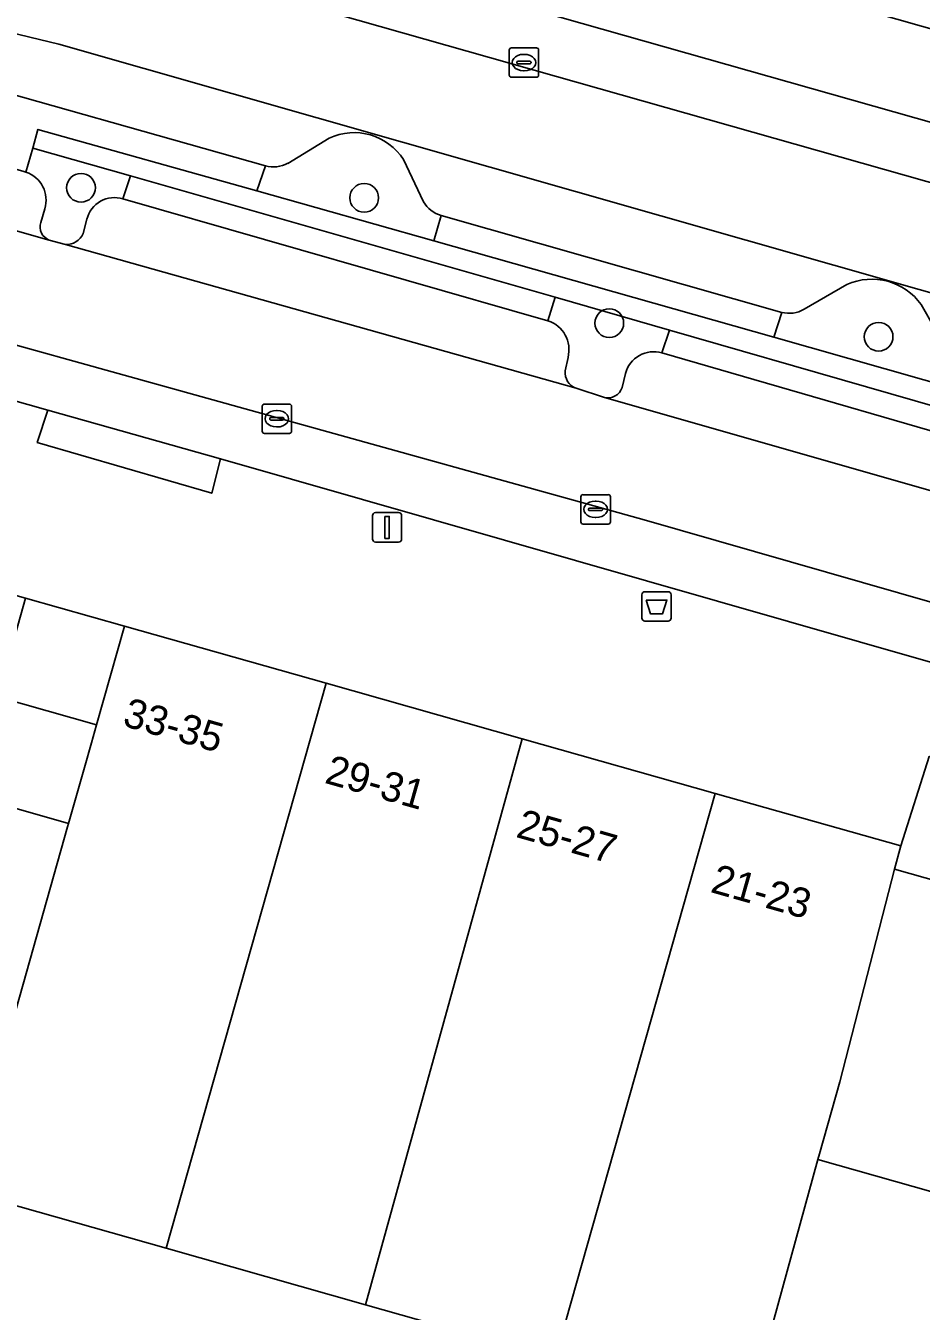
# Model space of a CAD drawing. Extents: x 158086 to 159499, y 382904 to 383981.
# Drawn here: x 158835.7 to 158866.21, y 383257.98 to 383301.76 of the extents above; entities that cross this region are included whole.
import ezdxf

# ---------------------------------------------------------------- set-up
doc = ezdxf.new("R2010")
doc.units = 0
for name, color, linetype in [('IMGEO_Afvalbak', 7, 'Continuous'), ('IMGEO_Berm_groen', 7, 'Continuous'), ('IMGEO_Boom', 7, 'Continuous'), ('IMGEO_Erf', 7, 'Continuous'), ('IMGEO_Groenvoorziening', 7, 'Continuous'), ('IMGEO_Haag', 7, 'Continuous'), ('IMGEO_Kolk', 7, 'Continuous'), ('IMGEO_Lichtmast', 7, 'Continuous'), ('IMGEO_Pand', 7, 'Continuous'), ('IMGEO_Pand_nummerreeks', 7, 'Continuous'), ('IMGEO_Pand_overbouw', 7, 'Continuous'), ('IMGEO_Parkeervlak_open', 7, 'Continuous'), ('IMGEO_Rijbaan_lokaal_gesloten', 7, 'Continuous'), ('IMGEO_Voetpad_open', 7, 'Continuous')]:
    doc.layers.add(name, color=color, linetype=linetype)

msp = doc.modelspace()

# ---------------------------------------------------------------- linework, layer by layer
at = {"layer": 'IMGEO_Afvalbak'}
for p, q in [((158856.697, 383281.584), (158856.697, 383282.384)), ((158856.697, 383282.384), (158856.697, 383281.584)), ((158856.797, 383282.484), (158857.587, 383282.484)), ((158857.587, 383282.484), (158856.797, 383282.484)), ((158857.687, 383282.384), (158857.687, 383281.584)), ((158857.687, 383281.584), (158857.687, 383282.384)), ((158857.587, 383281.484), (158856.797, 383281.484)), ((158856.797, 383281.484), (158857.587, 383281.484))]:
    msp.add_line(p, q, dxfattribs=at)
msp.add_lwpolyline([(158856.84, 383282.198), (158857.544, 383282.198), (158857.395, 383281.728), (158856.989, 383281.728), (158856.84, 383282.198)], dxfattribs=at)
for centre, start, end in [((158856.797, 383282.384), 90, 180), ((158856.797, 383282.384), 90, 180), ((158857.587, 383282.384), 0, 90), ((158857.587, 383282.384), 360, 90), ((158856.797, 383281.584), 180, 270), ((158856.797, 383281.584), 180, 270), ((158857.587, 383281.584), 270, 0), ((158857.587, 383281.584), 270, 0)]:
    msp.add_arc(centre, 0.1, start, end, dxfattribs=at)
at = {"layer": 'IMGEO_Berm_groen'}
for points in [[(158846.04, 383297.931), (158844.63, 383297.075)], [(158839.018, 383295.864), (158839.273, 383296.647), (158835.944, 383297.597), (158835.712, 383296.773)], [(158849.257, 383295.767), (158848.578, 383297.202)], [(158843.872, 383296.991), (158843.577, 383296.14), (158849.603, 383294.44), (158849.853, 383295.297)], [(158836.353, 383295.524), (158836.221, 383295.055)], [(158837.658, 383294.68), (158837.786, 383295.17)], [(158836.507, 383294.463), (158837.062, 383294.307)], [(158863.678, 383292.945), (158862.225, 383292.103)], [(158857.373, 383290.622), (158857.636, 383291.388), (158853.736, 383292.52), (158853.493, 383291.716)], [(158861.455, 383292), (158861.185, 383291.15), (158867.535, 383289.35), (158867.749, 383290.211)], [(158867.138, 383290.633), (158866.211, 383292.262)], [(158854.177, 383290.465), (158854.08, 383290.01)], [(158856.019, 383289.438), (158856.135, 383289.919)], [(158854.45, 383289.413), (158855.415, 383289.099)]]:
    msp.add_lwpolyline(points, dxfattribs=at)
for centre, radius, start, end in [((158846.89, 383296.109), 2.011, 32.9249, 115.0234), ((158835.4, 383295.824), 0.999, 342.5363, 71.7985), ((158844.148, 383297.96), 1.007, 254.0771, 298.5701), ((158838.729, 383294.937), 0.971, 72.6713, 166.1149), ((158850.144, 383296.279), 1.024, 209.9941, 253.4879), ((158836.659, 383294.902), 0.464, 160.7104, 250.8607), ((158837.077, 383294.945), 0.638, 268.6082, 335.4717), ((158864.527, 383291.057), 2.071, 35.5996, 114.2196), ((158861.711, 383293.016), 1.048, 255.8563, 299.3817), ((158853.166, 383290.725), 1.044, 345.6083, 71.728), ((158857.098, 383289.665), 0.995, 73.9385, 165.2418), ((158854.65, 383289.95), 0.573, 174.014, 249.5644), ((158855.531, 383289.601), 0.515, 257.0278, 341.5796)]:
    msp.add_arc(centre, radius, start, end, dxfattribs=at)
at = {"layer": 'IMGEO_Boom'}
for centre in [(158837.588, 383296.243), (158847.235, 383295.9), (158855.583, 383291.633), (158864.758, 383291.168)]:
    msp.add_circle(centre, 0.489, dxfattribs=at)
at = {"layer": 'IMGEO_Erf'}
for points in [[(158830.055, 383312.009), (158909.214, 383289.555)], [(158853.742, 383256.373), (158847.28, 383258.201), (158840.492, 383260.121), (158833.621, 383262.065), (158837.133, 383274.48), (158837.165, 383274.593), (158837.704, 383276.499), (158837.94, 383277.332), (158838.115, 383277.952), (158839.065, 383281.31), (158835.697, 383282.263)], [(158903.057, 383266.48), (158866.482, 383276.877), (158865.516, 383273.825), (158865.294, 383273.04), (158871.564, 383271.26), (158870.203, 383266.449), (158869.506, 383263.987), (158869.329, 383264.068), (158868.583, 383261.477), (158862.688, 383263.145), (158859.076, 383250)]]:
    msp.add_lwpolyline(points, dxfattribs=at)
at = {"layer": 'IMGEO_Groenvoorziening'}
msp.add_lwpolyline([(158849.603, 383294.44), (158843.577, 383296.14), (158836.122, 383298.232), (158835.944, 383297.597), (158839.273, 383296.647), (158853.736, 383292.52), (158857.636, 383291.388), (158871.052, 383287.538), (158875.068, 383286.417), (158878.891, 383285.338), (158879.117, 383286.079), (158867.535, 383289.35), (158861.185, 383291.15)], close=True, dxfattribs=at)
at = {"layer": 'IMGEO_Haag'}
msp.add_lwpolyline([(158849.603, 383294.44), (158843.577, 383296.14), (158836.122, 383298.232), (158835.944, 383297.597), (158839.273, 383296.647), (158853.736, 383292.52), (158857.636, 383291.388), (158871.052, 383287.538), (158875.068, 383286.417), (158878.891, 383285.338), (158879.117, 383286.079), (158867.535, 383289.35), (158861.185, 383291.15)], close=True, dxfattribs=at)
at = {"layer": 'IMGEO_Kolk'}
for p, q in [((158852.176, 383300.081), (158852.176, 383300.933)), ((158852.251, 383301.007), (158853.103, 383301.007)), ((158852.664, 383300.787), (158852.689, 383300.787)), ((158853.177, 383300.933), (158853.177, 383300.081)), ((158852.435, 383300.501), (158852.435, 383300.513)), ((158852.873, 383300.464), (158852.475, 383300.464)), ((158852.478, 383300.55), (158852.876, 383300.55)), ((158852.919, 383300.513), (158852.919, 383300.501)), ((158853.103, 383300.007), (158852.251, 383300.007)), ((158852.687, 383300.227), (158852.662, 383300.227)), ((158843.834, 383288.876), (158844.686, 383288.876)), ((158843.759, 383287.95), (158843.759, 383288.802)), ((158844.247, 383288.656), (158844.272, 383288.656)), ((158844.76, 383288.802), (158844.76, 383287.95)), ((158844.018, 383288.37), (158844.018, 383288.382)), ((158844.456, 383288.333), (158844.058, 383288.333)), ((158844.061, 383288.419), (158844.459, 383288.419)), ((158844.27, 383288.096), (158844.245, 383288.096)), ((158844.502, 383288.382), (158844.502, 383288.37)), ((158844.686, 383287.876), (158843.834, 383287.876)), ((158854.618, 383284.864), (158854.618, 383285.716)), ((158854.693, 383285.79), (158855.545, 383285.79)), ((158855.106, 383285.57), (158855.131, 383285.57)), ((158855.619, 383285.716), (158855.619, 383284.864)), ((158854.877, 383285.284), (158854.877, 383285.296)), ((158855.315, 383285.247), (158854.917, 383285.247)), ((158854.92, 383285.333), (158855.318, 383285.333)), ((158855.129, 383285.01), (158855.104, 383285.01)), ((158855.361, 383285.296), (158855.361, 383285.284)), ((158855.545, 383284.79), (158854.693, 383284.79))]:
    msp.add_line(p, q, dxfattribs=at)
for points in [[(158852.176, 383300.081), (158852.176, 383300.933)], [(158852.251, 383301.007), (158853.103, 383301.007)], [(158853.177, 383300.933), (158853.177, 383300.081)], [(158853.103, 383300.007), (158852.251, 383300.007)], [(158843.834, 383288.876), (158844.686, 383288.876)], [(158843.759, 383287.95), (158843.759, 383288.802)], [(158844.76, 383288.802), (158844.76, 383287.95)], [(158844.686, 383287.876), (158843.834, 383287.876)], [(158854.618, 383284.864), (158854.618, 383285.716)], [(158854.693, 383285.79), (158855.545, 383285.79)], [(158855.619, 383285.716), (158855.619, 383284.864)], [(158855.545, 383284.79), (158854.693, 383284.79)]]:
    msp.add_lwpolyline(points, dxfattribs=at)
for centre, radius, start, end in [((158852.253, 383300.931), 0.0765, 91.552, 178.448), ((158852.253, 383300.931), 0.0765, 91.552, 178.448), ((158853.101, 383300.931), 0.0765, 1.552, 88.448), ((158853.101, 383300.931), 0.0765, 1.552, 88.448), ((158852.475, 383300.51), 0.0403, 85.8775, 175.7526), ((158852.472, 383300.5), 0.0366, 178.938, 274.7102), ((158852.876, 383300.507), 0.043, 264.8664, 352.4533), ((158852.88, 383300.512), 0.0386, 1.7309, 96.639), ((158852.253, 383300.083), 0.0765, 181.552, 268.448), ((158852.253, 383300.083), 0.0765, 181.552, 268.448), ((158853.101, 383300.083), 0.0765, 271.552, 358.448), ((158853.101, 383300.083), 0.0765, 271.552, 358.448), ((158843.836, 383288.8), 0.0765, 91.552, 178.448), ((158843.836, 383288.8), 0.0765, 91.552, 178.448), ((158844.684, 383288.8), 0.0765, 1.552, 88.448), ((158844.684, 383288.8), 0.0765, 1.552, 88.448), ((158844.058, 383288.379), 0.0403, 85.8775, 175.7526), ((158844.055, 383288.369), 0.0366, 178.938, 274.7102), ((158844.459, 383288.376), 0.043, 264.8664, 352.4533), ((158844.463, 383288.381), 0.0386, 1.7309, 96.639), ((158843.836, 383287.952), 0.0765, 181.552, 268.448), ((158843.836, 383287.952), 0.0765, 181.552, 268.448), ((158844.684, 383287.952), 0.0765, 271.552, 358.448), ((158844.684, 383287.952), 0.0765, 271.552, 358.448), ((158854.695, 383285.714), 0.0765, 91.552, 178.448), ((158854.695, 383285.714), 0.0765, 91.552, 178.448), ((158855.543, 383285.714), 0.0765, 1.552, 88.448), ((158855.543, 383285.714), 0.0765, 1.552, 88.448), ((158854.917, 383285.293), 0.0403, 85.8775, 175.7526), ((158854.914, 383285.283), 0.0366, 178.938, 274.7102), ((158855.318, 383285.29), 0.043, 264.8664, 352.4533), ((158855.322, 383285.295), 0.0386, 1.7309, 96.639), ((158854.695, 383284.866), 0.0765, 181.552, 268.448), ((158854.695, 383284.866), 0.0765, 181.552, 268.448), ((158855.543, 383284.866), 0.0765, 271.552, 358.448), ((158855.543, 383284.866), 0.0765, 271.552, 358.448)]:
    msp.add_arc(centre, radius, start, end, dxfattribs=at)
for centre, major_axis, ratio, start_param, end_param in [((158852.663, 383300.507), (-0.387, 0.002), 0.722429, 4.712389, 7.853982), ((158852.688, 383300.507), (-0.39, 0.002), 0.717154, 1.570796, 4.712389), ((158844.246, 383288.376), (-0.387, 0.002), 0.722429, 4.712389, 7.853982), ((158844.271, 383288.376), (-0.39, 0.002), 0.717154, 1.570796, 4.712389), ((158855.105, 383285.29), (-0.387, 0.002), 0.722429, 4.712389, 7.853982), ((158855.13, 383285.29), (-0.39, 0.002), 0.717154, 1.570796, 4.712389)]:
    msp.add_ellipse(centre, major_axis=major_axis, ratio=ratio, start_param=start_param, end_param=end_param, dxfattribs=at)
at = {"layer": 'IMGEO_Lichtmast'}
for p, q in [((158847.518, 383284.277), (158847.518, 383285.077)), ((158847.518, 383285.077), (158847.518, 383284.277)), ((158847.618, 383285.177), (158848.408, 383285.177)), ((158848.408, 383285.177), (158847.618, 383285.177)), ((158848.508, 383285.077), (158848.508, 383284.277)), ((158848.508, 383284.277), (158848.508, 383285.077)), ((158848.408, 383284.177), (158847.618, 383284.177)), ((158847.618, 383284.177), (158848.408, 383284.177))]:
    msp.add_line(p, q, dxfattribs=at)
msp.add_lwpolyline([(158847.938, 383285.052), (158848.088, 383285.052), (158848.088, 383284.302), (158847.938, 383284.302), (158847.938, 383285.052)], dxfattribs=at)
for centre, start, end in [((158847.618, 383285.077), 90, 180), ((158847.618, 383285.077), 90, 180), ((158848.408, 383285.077), 0, 90), ((158848.408, 383285.077), 360, 90), ((158847.618, 383284.277), 180, 270), ((158847.618, 383284.277), 180, 270), ((158848.408, 383284.277), 270, 0), ((158848.408, 383284.277), 270, 0)]:
    msp.add_arc(centre, 0.1, start, end, dxfattribs=at)
at = {"layer": 'IMGEO_Pand'}
for points in [[(158845.937, 383279.365), (158839.065, 383281.31), (158838.115, 383277.952), (158837.94, 383277.332), (158837.704, 383276.499), (158837.165, 383274.593), (158837.133, 383274.48), (158833.621, 383262.065), (158840.492, 383260.121)], [(158852.621, 383277.474), (158845.937, 383279.365), (158840.492, 383260.121), (158847.28, 383258.201)], [(158852.621, 383277.474), (158847.28, 383258.201), (158853.742, 383256.373), (158859.187, 383275.616)], [(158859.187, 383275.616), (158853.742, 383256.373), (158851.938, 383250), (158851.894, 383249.844), (158858.519, 383247.973), (158859.076, 383250), (158862.688, 383263.145), (158862.741, 383263.337), (158863.437, 383265.794), (158865.294, 383273.04), (158865.516, 383273.825)], [(158865.294, 383273.04), (158863.437, 383265.794), (158862.741, 383263.337), (158862.688, 383263.145), (158868.583, 383261.477), (158869.329, 383264.068), (158869.506, 383263.987), (158870.203, 383266.449), (158871.564, 383271.26)]]:
    msp.add_lwpolyline(points, close=True, dxfattribs=at)
at = {"layer": 'IMGEO_Pand_overbouw'}
for points in [[(158835.697, 383282.263), (158834.747, 383278.905), (158838.115, 383277.952), (158839.065, 383281.31)], [(158837.94, 383277.332), (158838.115, 383277.952), (158834.747, 383278.905), (158834.336, 383277.452), (158833.796, 383275.547), (158834.175, 383275.44), (158837.165, 383274.593), (158837.704, 383276.499)]]:
    msp.add_lwpolyline(points, close=True, dxfattribs=at)
at = {"layer": 'IMGEO_Parkeervlak_open'}
for points in [[(158741.506, 383331.88), (158765.072, 383325.196), (158890.262, 383289.69), (158944.658, 383274.49)], [(158942.057, 383277.301), (158890.831, 383291.584), (158769.481, 383325.984)], [(158836.836, 383301.132), (158834.805, 383301.617), (158829.758, 383303.076)], [(158883.066, 383288.015), (158874.937, 383290.272), (158836.836, 383301.132)], [(158835.712, 383296.773), (158835.635, 383296.795), (158821.666, 383300.805)], [(158882.839, 383277.452), (158856.776, 383284.933), (158803.212, 383299.825)], [(158832.453, 383300.214), (158843.872, 383296.991)], [(158819.7, 383299.248), (158836.507, 383294.463)], [(158844.63, 383297.075), (158846.04, 383297.931)], [(158805.522, 383297.423), (158810.362, 383296.057), (158836.457, 383288.671), (158842.336, 383287.013), (158883.452, 383275.237)], [(158848.578, 383297.202), (158849.257, 383295.767)], [(158836.221, 383295.055), (158836.353, 383295.524)], [(158853.493, 383291.716), (158839.018, 383295.864)], [(158837.786, 383295.17), (158837.658, 383294.68)], [(158849.853, 383295.297), (158861.455, 383292)], [(158837.062, 383294.307), (158854.45, 383289.413)], [(158862.225, 383292.103), (158863.678, 383292.945)], [(158866.211, 383292.262), (158867.138, 383290.633)], [(158870.849, 383286.712), (158857.373, 383290.622)], [(158854.08, 383290.01), (158854.177, 383290.465)], [(158856.135, 383289.919), (158856.019, 383289.438)], [(158855.415, 383289.099), (158871.764, 383284.432)]]:
    msp.add_lwpolyline(points, dxfattribs=at)
for centre, radius, start, end in [((158846.89, 383296.109), 2.011, 32.9249, 115.0234), ((158835.4, 383295.824), 0.999, 342.5363, 71.7985), ((158844.148, 383297.96), 1.007, 254.0771, 298.5701), ((158838.729, 383294.937), 0.971, 72.6713, 166.1149), ((158850.144, 383296.279), 1.024, 209.9941, 253.4879), ((158836.659, 383294.902), 0.464, 160.7104, 250.8607), ((158837.077, 383294.945), 0.638, 268.6082, 335.4717), ((158864.527, 383291.057), 2.071, 35.5996, 114.2196), ((158861.711, 383293.016), 1.048, 255.8563, 299.3817), ((158853.166, 383290.725), 1.044, 345.6083, 71.728), ((158857.098, 383289.665), 0.995, 73.9385, 165.2418), ((158854.65, 383289.95), 0.573, 174.014, 249.5644), ((158855.531, 383289.601), 0.515, 257.0278, 341.5796)]:
    msp.add_arc(centre, radius, start, end, dxfattribs=at)
at = {"layer": 'IMGEO_Rijbaan_lokaal_gesloten'}
for points in [[(158890.262, 383289.69), (158765.072, 383325.196), (158741.506, 383331.88), (158740.417, 383328.436), (158759.428, 383323.022), (158764.06, 383321.713), (158775.977, 383318.346), (158777.269, 383318.018), (158793.787, 383313.278), (158796.136, 383312.583), (158796.541, 383312.469), (158829.722, 383303.087), (158829.74, 383303.082), (158829.758, 383303.076), (158834.805, 383301.617), (158836.836, 383301.132), (158874.937, 383290.272), (158883.066, 383288.015), (158884.054, 383287.741)], [(158882.285, 383281.441), (158882.119, 383281.514), (158872.787, 383284.152), (158871.764, 383284.432), (158855.415, 383289.099), (158854.45, 383289.413), (158837.062, 383294.307), (158836.507, 383294.463), (158819.7, 383299.248), (158818.685, 383299.55), (158802.302, 383304.136), (158801.245, 383304.458), (158784.984, 383309.029)], [(158779.722, 383306.519), (158801.091, 383300.409), (158803.212, 383299.825), (158856.776, 383284.933), (158882.839, 383277.452)]]:
    msp.add_lwpolyline(points, dxfattribs=at)
at = {"layer": 'IMGEO_Voetpad_open'}
for points in [[(158909.214, 383289.555), (158830.055, 383312.009), (158829.102, 383312.279), (158766.48, 383330.042), (158741.709, 383337.068), (158733.649, 383339.682)], [(158742.912, 383332.164), (158744.303, 383332.843), (158744.994, 383332.925), (158765.619, 383327.078), (158765.751, 383327.533), (158765.966, 383327.472), (158769.605, 383326.437), (158769.481, 383325.984), (158890.831, 383291.584), (158942.057, 383277.301)], [(158883.452, 383275.237), (158842.336, 383287.013), (158842.039, 383285.838), (158836.095, 383287.571), (158836.457, 383288.671), (158810.362, 383296.057), (158805.522, 383297.423)], [(158790.372, 383295.088), (158799.862, 383292.403), (158806.883, 383290.416), (158813.942, 383288.419), (158815.192, 383288.065), (158822.379, 383286.031), (158829.444, 383284.032), (158835.697, 383282.263), (158839.065, 383281.31), (158845.937, 383279.365), (158852.621, 383277.474), (158859.187, 383275.616), (158865.516, 383273.825), (158866.482, 383276.877), (158903.057, 383266.48)]]:
    msp.add_lwpolyline(points, dxfattribs=at)
for points in [[(158821.846, 383301.555), (158821.666, 383300.805), (158835.635, 383296.795), (158835.712, 383296.773), (158835.944, 383297.597), (158836.122, 383298.232), (158843.577, 383296.14), (158843.872, 383296.991), (158832.453, 383300.214), (158832.247, 383299.487), (158832.221, 383299.396), (158833.668, 383298.936), (158833.472, 383298.288)], [(158853.736, 383292.52), (158839.273, 383296.647), (158839.018, 383295.864), (158853.493, 383291.716)], [(158849.853, 383295.297), (158849.603, 383294.44), (158861.185, 383291.15), (158861.455, 383292)], [(158857.636, 383291.388), (158857.373, 383290.622), (158870.849, 383286.712), (158871.052, 383287.538)], [(158836.457, 383288.671), (158836.095, 383287.571), (158842.039, 383285.838), (158842.336, 383287.013)]]:
    msp.add_lwpolyline(points, close=True, dxfattribs=at)

# ---------------------------------------------------------------- texts
at = {"layer": 'IMGEO_Pand_nummerreeks'}
for s, rotation, p in [('33-35', 344.1978, (158838.966, 383277.929)), ('29-31', 344.203, (158845.85, 383275.981)), ('25-27', 344.1999, (158852.369, 383274.137)), ('21-23', 344.1994, (158858.992, 383272.262))]:
    msp.add_text(s, height=1, rotation=rotation, dxfattribs=at).set_placement(p)

doc.saveas('drawing.dxf')
